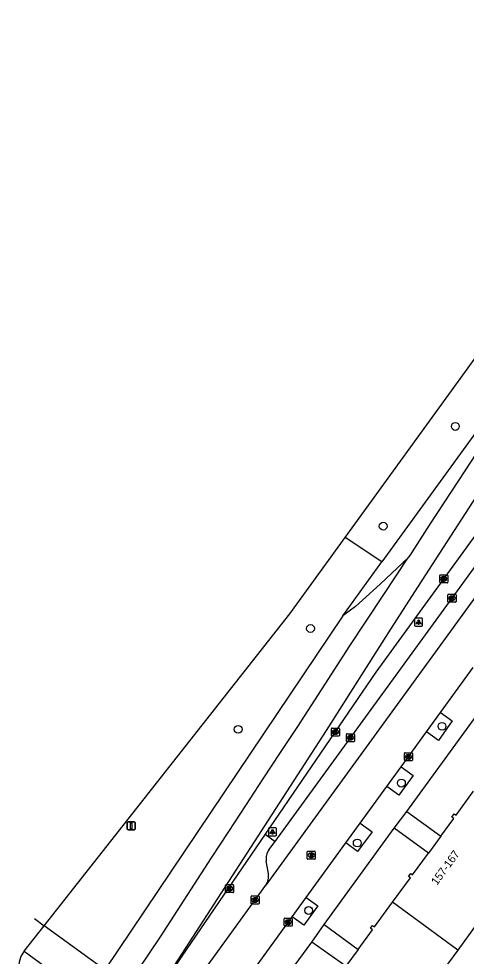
# Model space of a CAD drawing. Extents: x 160107 to 160928, y 382056 to 382918.
# Drawn here: x 160263.2 to 160319.1, y 382406.2 to 382523.3 of the extents above; entities that cross this region are included whole.
import ezdxf

# ---------------------------------------------------------------- set-up
doc = ezdxf.new("R2010")
doc.units = 0
for name, color, linetype in [('IMGEO_Berm_groen', 7, 'Continuous'), ('IMGEO_Boom', 7, 'Continuous'), ('IMGEO_Haag', 7, 'Continuous'), ('IMGEO_Kolk', 7, 'Continuous'), ('IMGEO_Lichtpunt', 7, 'Continuous'), ('IMGEO_Pand', 7, 'Continuous'), ('IMGEO_Pand_nummerreeks', 7, 'Continuous'), ('IMGEO_Parkeervlak_open', 7, 'Continuous'), ('IMGEO_Rijbaan_lokaal_gesloten', 7, 'Continuous'), ('IMGEO_Rijbaan_lokaal_open', 7, 'Continuous'), ('IMGEO_Rioolput', 7, 'Continuous'), ('IMGEO_Verkeersbordpaal', 7, 'Continuous'), ('IMGEO_Voetpad_open', 7, 'Continuous')]:
    doc.layers.add(name, color=color, linetype=linetype)

msp = doc.modelspace()

# ---------------------------------------------------------------- linework, layer by layer
at = {"layer": 'IMGEO_Berm_groen'}
msp.add_lwpolyline([(160308.58, 382455.46), (160303.99, 382458.49)], dxfattribs=at)
at = {"layer": 'IMGEO_Boom'}
for centre in [(160317.75, 382472.39), (160308.75, 382459.92), (160299.67, 382447.14), (160290.64, 382434.54), (160316.09, 382434.92), (160311.02, 382427.82), (160305.51, 382420.34), (160299.45, 382411.9)]:
    msp.add_circle(centre, 0.489, dxfattribs=at)
at = {"layer": 'IMGEO_Haag'}
msp.add_lwpolyline([(160294, 382421.44), (160295.24, 382420.53)], dxfattribs=at)
at = {"layer": 'IMGEO_Kolk'}
for p, q in [((160315.8, 382452.91), (160315.8, 382453.77)), ((160315.88, 382453.84), (160316.73, 382453.84)), ((160316.29, 382453.62), (160316.31, 382453.62)), ((160316.8, 382453.77), (160316.8, 382452.91)), ((160316.73, 382452.84), (160315.88, 382452.84)), ((160316.31, 382453.06), (160316.29, 382453.06)), ((160316.83, 382450.49), (160316.83, 382451.34)), ((160316.91, 382451.42), (160317.76, 382451.42)), ((160317.32, 382451.2), (160317.35, 382451.2)), ((160317.84, 382451.34), (160317.84, 382450.49)), ((160317.76, 382450.42), (160316.91, 382450.42)), ((160317.34, 382450.64), (160317.32, 382450.64)), ((160302.28, 382433.77), (160302.28, 382434.62)), ((160302.36, 382434.7), (160303.21, 382434.7)), ((160303.21, 382433.7), (160302.36, 382433.7)), ((160302.77, 382434.48), (160302.8, 382434.48)), ((160302.79, 382433.92), (160302.77, 382433.92)), ((160303.29, 382434.62), (160303.29, 382433.77)), ((160304.16, 382433.06), (160304.16, 382433.91)), ((160304.24, 382433.99), (160305.09, 382433.99)), ((160304.65, 382433.77), (160304.67, 382433.77)), ((160305.16, 382433.91), (160305.16, 382433.06)), ((160305.09, 382432.99), (160304.24, 382432.99)), ((160304.67, 382433.21), (160304.65, 382433.21)), ((160311.41, 382430.68), (160311.41, 382431.53)), ((160311.48, 382431.61), (160312.33, 382431.61)), ((160311.89, 382431.38), (160311.92, 382431.38)), ((160312.41, 382431.53), (160312.41, 382430.68)), ((160312.33, 382430.6), (160311.48, 382430.6)), ((160311.92, 382430.83), (160311.89, 382430.83)), ((160289.07, 382414.21), (160289.07, 382415.06)), ((160289.14, 382415.14), (160290, 382415.14)), ((160289.56, 382414.92), (160289.58, 382414.92)), ((160290.07, 382415.06), (160290.07, 382414.21)), ((160290, 382414.14), (160289.14, 382414.14)), ((160289.58, 382414.36), (160289.55, 382414.36)), ((160292.26, 382412.79), (160292.26, 382413.64)), ((160292.33, 382413.72), (160293.18, 382413.72)), ((160293.26, 382413.64), (160293.26, 382412.79)), ((160293.18, 382412.71), (160292.33, 382412.71)), ((160292.74, 382413.49), (160292.77, 382413.49)), ((160292.77, 382412.94), (160292.74, 382412.94)), ((160296.39, 382410.02), (160296.39, 382410.87)), ((160296.47, 382410.94), (160297.32, 382410.94)), ((160296.88, 382410.72), (160296.91, 382410.72)), ((160296.9, 382410.16), (160296.88, 382410.16)), ((160297.39, 382410.87), (160297.39, 382410.02)), ((160297.32, 382409.94), (160296.47, 382409.94))]:
    msp.add_line(p, q, dxfattribs=at)
for points in [[(160315.8, 382452.91), (160315.8, 382453.77)], [(160315.88, 382453.84), (160316.73, 382453.84)], [(160316.12, 382453.54), (160316.25, 382453.54), (160316.25, 382453.39), (160316.37, 382453.54), (160316.54, 382453.54), (160316.39, 382453.39), (160316.55, 382453.14), (160316.39, 382453.14), (160316.31, 382453.3), (160316.25, 382453.24), (160316.25, 382453.14), (160316.12, 382453.14), (160316.12, 382453.54)], [(160316.8, 382453.77), (160316.8, 382452.91)], [(160316.73, 382452.84), (160315.88, 382452.84)], [(160316.83, 382450.49), (160316.83, 382451.34)], [(160316.91, 382451.42), (160317.76, 382451.42)], [(160317.15, 382451.12), (160317.28, 382451.12), (160317.28, 382450.97), (160317.41, 382451.12), (160317.57, 382451.12), (160317.43, 382450.97), (160317.58, 382450.72), (160317.43, 382450.72), (160317.34, 382450.88), (160317.28, 382450.81), (160317.28, 382450.72), (160317.15, 382450.72), (160317.15, 382451.12)], [(160317.84, 382451.34), (160317.84, 382450.49)], [(160317.76, 382450.42), (160316.91, 382450.42)], [(160302.28, 382433.77), (160302.28, 382434.62)], [(160302.36, 382434.7), (160303.21, 382434.7)], [(160303.21, 382433.7), (160302.36, 382433.7)], [(160302.6, 382434.4), (160302.73, 382434.4), (160302.73, 382434.24), (160302.86, 382434.4), (160303.02, 382434.4), (160302.88, 382434.25), (160303.03, 382434), (160302.88, 382434), (160302.79, 382434.16), (160302.73, 382434.09), (160302.73, 382434), (160302.6, 382434), (160302.6, 382434.4)], [(160303.29, 382434.62), (160303.29, 382433.77)], [(160304.16, 382433.06), (160304.16, 382433.91)], [(160304.24, 382433.99), (160305.09, 382433.99)], [(160304.48, 382433.69), (160304.61, 382433.69), (160304.61, 382433.54), (160304.73, 382433.69), (160304.9, 382433.69), (160304.75, 382433.54), (160304.91, 382433.29), (160304.75, 382433.29), (160304.67, 382433.45), (160304.61, 382433.39), (160304.61, 382433.29), (160304.48, 382433.29), (160304.48, 382433.69)], [(160305.16, 382433.91), (160305.16, 382433.06)], [(160305.09, 382432.99), (160304.24, 382432.99)], [(160311.41, 382430.68), (160311.41, 382431.53)], [(160311.48, 382431.61), (160312.33, 382431.61)], [(160311.73, 382431.3), (160311.85, 382431.3), (160311.85, 382431.15), (160311.98, 382431.3), (160312.14, 382431.3), (160312, 382431.15), (160312.15, 382430.9), (160312, 382430.9), (160311.91, 382431.07), (160311.85, 382431), (160311.85, 382430.9), (160311.73, 382430.9), (160311.73, 382431.3)], [(160312.41, 382431.53), (160312.41, 382430.68)], [(160312.33, 382430.6), (160311.48, 382430.6)], [(160289.07, 382414.21), (160289.07, 382415.06)], [(160289.14, 382415.14), (160290, 382415.14)], [(160289.39, 382414.84), (160289.51, 382414.84), (160289.51, 382414.69), (160289.64, 382414.84), (160289.81, 382414.84), (160289.66, 382414.69), (160289.81, 382414.44), (160289.66, 382414.44), (160289.58, 382414.6), (160289.51, 382414.54), (160289.51, 382414.44), (160289.39, 382414.44), (160289.39, 382414.84)], [(160290.07, 382415.06), (160290.07, 382414.21)], [(160290, 382414.14), (160289.14, 382414.14)], [(160292.26, 382412.79), (160292.26, 382413.64)], [(160292.33, 382413.72), (160293.18, 382413.72)], [(160293.26, 382413.64), (160293.26, 382412.79)], [(160293.18, 382412.71), (160292.33, 382412.71)], [(160292.58, 382413.41), (160292.7, 382413.41), (160292.7, 382413.26), (160292.83, 382413.41), (160292.99, 382413.41), (160292.85, 382413.26), (160293, 382413.01), (160292.85, 382413.01), (160292.76, 382413.18), (160292.7, 382413.11), (160292.7, 382413.01), (160292.58, 382413.01), (160292.58, 382413.41)], [(160296.39, 382410.02), (160296.39, 382410.87)], [(160296.47, 382410.94), (160297.32, 382410.94)], [(160296.71, 382410.64), (160296.84, 382410.64), (160296.84, 382410.49), (160296.97, 382410.64), (160297.13, 382410.64), (160296.98, 382410.49), (160297.14, 382410.24), (160296.98, 382410.24), (160296.9, 382410.41), (160296.84, 382410.34), (160296.84, 382410.24), (160296.71, 382410.24), (160296.71, 382410.64)], [(160297.39, 382410.87), (160297.39, 382410.02)], [(160297.32, 382409.94), (160296.47, 382409.94)]]:
    msp.add_lwpolyline(points, dxfattribs=at)
for centre, start, end in [((160315.88, 382453.76), 91.552, 178.448), ((160315.88, 382453.76), 91.552, 178.448), ((160316.73, 382453.76), 1.552, 88.448), ((160316.73, 382453.76), 1.552, 88.448), ((160315.88, 382452.92), 181.552, 268.448), ((160315.88, 382452.92), 181.552, 268.448), ((160316.73, 382452.92), 271.552, 358.448), ((160316.73, 382452.92), 271.552, 358.448), ((160316.91, 382451.34), 91.552, 178.448), ((160316.91, 382451.34), 91.552, 178.448), ((160317.76, 382451.34), 1.552, 88.448), ((160317.76, 382451.34), 1.552, 88.448), ((160316.91, 382450.49), 181.552, 268.448), ((160316.91, 382450.49), 181.552, 268.448), ((160317.76, 382450.49), 271.552, 358.448), ((160317.76, 382450.49), 271.552, 358.448), ((160302.36, 382434.62), 91.552, 178.448), ((160302.36, 382434.62), 91.552, 178.448), ((160302.36, 382433.77), 181.552, 268.448), ((160302.36, 382433.77), 181.552, 268.448), ((160303.21, 382434.62), 1.552, 88.448), ((160303.21, 382434.62), 1.552, 88.448), ((160303.21, 382433.77), 271.552, 358.448), ((160303.21, 382433.77), 271.552, 358.448), ((160304.24, 382433.91), 91.552, 178.448), ((160304.24, 382433.91), 91.552, 178.448), ((160305.09, 382433.91), 1.552, 88.448), ((160305.09, 382433.91), 1.552, 88.448), ((160304.24, 382433.06), 181.552, 268.448), ((160304.24, 382433.06), 181.552, 268.448), ((160305.09, 382433.06), 271.552, 358.448), ((160305.09, 382433.06), 271.552, 358.448), ((160311.48, 382431.53), 91.552, 178.448), ((160311.48, 382431.53), 91.552, 178.448), ((160312.33, 382431.53), 1.552, 88.448), ((160312.33, 382431.53), 1.552, 88.448), ((160311.48, 382430.68), 181.552, 268.448), ((160311.48, 382430.68), 181.552, 268.448), ((160312.33, 382430.68), 271.552, 358.448), ((160312.33, 382430.68), 271.552, 358.448), ((160289.15, 382415.06), 91.552, 178.448), ((160289.15, 382415.06), 91.552, 178.448), ((160289.99, 382415.06), 1.552, 88.448), ((160289.99, 382415.06), 1.552, 88.448), ((160289.15, 382414.21), 181.552, 268.448), ((160289.15, 382414.21), 181.552, 268.448), ((160289.99, 382414.21), 271.552, 358.448), ((160289.99, 382414.21), 271.552, 358.448), ((160292.33, 382413.64), 91.552, 178.448), ((160292.33, 382413.64), 91.552, 178.448), ((160293.18, 382413.64), 1.552, 88.448), ((160293.18, 382413.64), 1.552, 88.448), ((160292.33, 382412.79), 181.552, 268.448), ((160292.33, 382412.79), 181.552, 268.448), ((160293.18, 382412.79), 271.552, 358.448), ((160293.18, 382412.79), 271.552, 358.448), ((160296.47, 382410.87), 91.552, 178.448), ((160296.47, 382410.87), 91.552, 178.448), ((160297.32, 382410.87), 1.552, 88.448), ((160297.32, 382410.87), 1.552, 88.448), ((160296.47, 382410.02), 181.552, 268.448), ((160296.47, 382410.02), 181.552, 268.448), ((160297.32, 382410.02), 271.552, 358.448), ((160297.32, 382410.02), 271.552, 358.448)]:
    msp.add_arc(centre, 0.0765, start, end, dxfattribs=at)
for centre, major_axis, ratio, start_param, end_param in [((160316.29, 382453.34), (-0.387, 0.002), 0.722429, 4.712389, 7.853982), ((160316.31, 382453.34), (-0.39, 0.002), 0.717154, 1.570796, 4.712389), ((160317.32, 382450.92), (-0.387, 0.002), 0.722429, 4.712389, 7.853982), ((160317.35, 382450.92), (-0.39, 0.002), 0.717154, 1.570796, 4.712389), ((160302.77, 382434.2), (-0.387, 0.002), 0.722429, 4.712389, 7.853982), ((160302.8, 382434.2), (-0.39, 0.002), 0.717154, 1.570796, 4.712389), ((160304.65, 382433.49), (-0.387, 0.002), 0.722429, 4.712389, 7.853982), ((160304.67, 382433.49), (-0.39, 0.002), 0.717154, 1.570796, 4.712389), ((160311.89, 382431.1), (-0.387, 0.002), 0.722429, 4.712389, 7.853982), ((160311.92, 382431.1), (-0.39, 0.002), 0.717154, 1.570796, 4.712389), ((160289.56, 382414.64), (-0.387, 0.002), 0.722429, 4.712389, 7.853982), ((160289.58, 382414.64), (-0.39, 0.002), 0.717154, 1.570796, 4.712389), ((160292.74, 382413.21), (-0.387, 0.002), 0.722429, 4.712389, 7.853982), ((160292.77, 382413.21), (-0.39, 0.002), 0.717154, 1.570796, 4.712389), ((160296.88, 382410.44), (-0.387, 0.002), 0.722429, 4.712389, 7.853982), ((160296.9, 382410.44), (-0.39, 0.002), 0.717154, 1.570796, 4.712389)]:
    msp.add_ellipse(centre, major_axis=major_axis, ratio=ratio, start_param=start_param, end_param=end_param, dxfattribs=at)
at = {"layer": 'IMGEO_Lichtpunt'}
for p, q in [((160312.67, 382448.32), (160312.67, 382447.52)), ((160312.67, 382448.32), (160312.67, 382447.52)), ((160313.58, 382448.42), (160312.77, 382448.42)), ((160313.58, 382448.42), (160312.77, 382448.42)), ((160313.67, 382447.52), (160313.67, 382448.32)), ((160313.67, 382447.52), (160313.67, 382448.32)), ((160312.77, 382447.42), (160313.58, 382447.42)), ((160312.77, 382447.42), (160313.58, 382447.42)), ((160294.43, 382422.13), (160294.43, 382421.32)), ((160294.43, 382422.13), (160294.43, 382421.32)), ((160295.33, 382422.22), (160294.52, 382422.22)), ((160295.33, 382422.22), (160294.52, 382422.22)), ((160295.42, 382421.32), (160295.42, 382422.13)), ((160295.42, 382421.32), (160295.42, 382422.13)), ((160294.52, 382421.22), (160295.33, 382421.22)), ((160294.52, 382421.22), (160295.33, 382421.22))]:
    msp.add_line(p, q, dxfattribs=at)
for points in [[(160313.05, 382447.99), (160313.09, 382447.96), (160312.9, 382447.7), (160312.86, 382447.72), (160313.05, 382447.99)], [(160313.15, 382447.94), (160313.2, 382447.94), (160313.2, 382447.62), (160313.15, 382447.62), (160313.15, 382447.94)], [(160313.26, 382447.96), (160313.3, 382447.99), (160313.48, 382447.72), (160313.45, 382447.7), (160313.26, 382447.96)], [(160294.8, 382421.79), (160294.84, 382421.76), (160294.65, 382421.5), (160294.61, 382421.53), (160294.8, 382421.79)], [(160294.9, 382421.74), (160294.95, 382421.74), (160294.95, 382421.42), (160294.9, 382421.42), (160294.9, 382421.74)], [(160295.01, 382421.76), (160295.05, 382421.79), (160295.24, 382421.53), (160295.2, 382421.5), (160295.01, 382421.76)]]:
    msp.add_lwpolyline(points, dxfattribs=at)
for centre in [(160313.17, 382448.12), (160294.93, 382421.92)]:
    msp.add_circle(centre, 0.0994, dxfattribs=at)
for centre, start, end in [((160312.77, 382448.32), 90, 180), ((160312.77, 382448.32), 90, 180), ((160313.58, 382448.32), 0, 90), ((160313.58, 382448.32), 0, 90), ((160312.77, 382447.52), 180, 270), ((160312.77, 382447.52), 180, 270), ((160313.58, 382447.52), 270, 0), ((160313.58, 382447.52), 270, 360), ((160294.52, 382422.13), 90, 180), ((160294.52, 382422.13), 90, 180), ((160295.33, 382422.13), 0, 90), ((160295.33, 382422.13), 0, 90), ((160294.52, 382421.32), 180, 270), ((160294.52, 382421.32), 180, 270), ((160295.33, 382421.32), 270, 0), ((160295.33, 382421.32), 270, 360)]:
    msp.add_arc(centre, 0.0946, start, end, dxfattribs=at)
at = {"layer": 'IMGEO_Pand'}
for points in [[(160315.93, 382421.18), (160317.56, 382423.4), (160317.3, 382423.58), (160317.6, 382423.99), (160317.85, 382423.82), (160320.04, 382426.82)], [(160315.93, 382421.18), (160314.39, 382419.07)], [(160309.9, 382412.92), (160312.14, 382415.98), (160311.91, 382416.15), (160312.2, 382416.54), (160312.42, 382416.37), (160314.39, 382419.07)], [(160305.61, 382407.02), (160307.41, 382409.48), (160307.15, 382409.68), (160307.41, 382410.04), (160307.66, 382409.86), (160309.9, 382412.92)], [(160318.05, 382406.96), (160309.9, 382412.92)], [(160322.08, 382412.47), (160318.05, 382406.96)], [(160305.61, 382407.02), (160304.09, 382404.95)], [(160318.05, 382406.96), (160314.19, 382401.68)]]:
    msp.add_lwpolyline(points, dxfattribs=at)
at = {"layer": 'IMGEO_Parkeervlak_open'}
for points in [[(160295.24, 382420.53), (160348.46, 382493.72)], [(160294.49, 382419.49), (160295.24, 382420.53)], [(160294.43, 382416.51), (160294.15, 382418.08)]]:
    msp.add_lwpolyline(points, dxfattribs=at)
for centre, radius, start, end in [((160296.14, 382418.35), 2.01, 145.2653, 187.8624), ((160292.42, 382416.22), 2.03, 325.7551, 8.2499)]:
    msp.add_arc(centre, radius, start, end, dxfattribs=at)
at = {"layer": 'IMGEO_Rijbaan_lokaal_gesloten'}
for points in [[(160303.99, 382458.49), (160334.03, 382500), (160373.64, 382555.27), (160389.21, 382576.92), (160398.47, 382590.63), (160403.64, 382598.36), (160407.47, 382604.21)], [(160279.56, 382400.19), (160301.65, 382434.38), (160309.7, 382447.04), (160313.15, 382452.43), (160316.26, 382457.27), (160323.13, 382467.9), (160332.58, 382482.04), (160349.3, 382505.09), (160381.86, 382549.7), (160400.61, 382574.39), (160417.87, 382596.45)], [(160402.25, 382570.37), (160401.77, 382569.72), (160399.99, 382567.33), (160395.72, 382561.75), (160386.92, 382550.79), (160384.02, 382546.8), (160354.99, 382506.98), (160353.79, 382505.33), (160350.15, 382500), (160307.84, 382441.68), (160294, 382421.44)], [(160333.57, 382489.91), (160331.77, 382487.41), (160308.58, 382455.46)], [(160311.75, 382455.82), (160312.1, 382456.28), (160314.51, 382460.05), (160319.07, 382466.97), (160321.81, 382471.19), (160324.75, 382475.74), (160327.67, 382480.18), (160332.15, 382487.06), (160333.57, 382489.91)], [(160266.44, 382409.99), (160297.11, 382448.98), (160303.99, 382458.49)], [(160276.74, 382402.37), (160280.93, 382408.6), (160287.33, 382418.47), (160289.49, 382421.75), (160291.61, 382425.01), (160293.76, 382428.34), (160295.94, 382431.65), (160298.07, 382434.9), (160300.21, 382438.19), (160302.35, 382441.47), (160304.52, 382444.85), (160306.72, 382448.16), (160308.82, 382451.38), (160311.75, 382455.82)], [(160311.75, 382455.82), (160311.24, 382455.38), (160308.37, 382452.67), (160305.28, 382449.88), (160303.7, 382448.74)], [(160303.7, 382448.74), (160308.58, 382455.46)], [(160303.7, 382448.74), (160274.01, 382404.48)], [(160294, 382421.44), (160283.59, 382406.21), (160279.56, 382400.19)], [(160265.21, 382410.9), (160266.44, 382409.99)], [(160263.93, 382406.8), (160266.44, 382409.99)]]:
    msp.add_lwpolyline(points, dxfattribs=at)
msp.add_arc((160266.26, 382404.89), 3.01, 140.5799, 232.4981, dxfattribs=at)
at = {"layer": 'IMGEO_Rijbaan_lokaal_open'}
for points in [[(160350.29, 382492.4), (160294.1, 382415.08)], [(160315.92, 382436.63), (160319.99, 382442.25)], [(160314.16, 382434.21), (160315.92, 382436.63)], [(160310.99, 382429.84), (160314.16, 382434.21)], [(160309.22, 382427.41), (160310.99, 382429.84)], [(160305.89, 382422.82), (160309.22, 382427.41)], [(160304.1, 382420.36), (160305.89, 382422.82)], [(160299.14, 382413.54), (160304.1, 382420.36)], [(160282.64, 382399.24), (160294.1, 382415.08)], [(160297.37, 382411.11), (160299.14, 382413.54)], [(160291.06, 382402.36), (160297.37, 382411.11)]]:
    msp.add_lwpolyline(points, dxfattribs=at)
at = {"layer": 'IMGEO_Rioolput'}
for p, q in [((160299.27, 382418.38), (160299.27, 382419.23)), ((160299.34, 382419.31), (160300.2, 382419.31)), ((160300.2, 382418.31), (160299.34, 382418.31)), ((160299.78, 382418.53), (160299.75, 382418.53)), ((160299.76, 382419.09), (160299.78, 382419.09)), ((160300.27, 382419.23), (160300.27, 382418.38))]:
    msp.add_line(p, q, dxfattribs=at)
for points in [[(160299.27, 382418.38), (160299.27, 382419.23)], [(160299.34, 382419.31), (160300.2, 382419.31)], [(160300.2, 382418.31), (160299.34, 382418.31)], [(160299.86, 382419), (160299.61, 382419.01), (160299.61, 382418.61)], [(160299.61, 382418.61), (160299.73, 382418.61), (160299.73, 382418.77), (160299.74, 382418.77)], [(160299.78, 382418.93), (160299.73, 382418.93), (160299.73, 382418.84)], [(160299.73, 382418.84), (160299.78, 382418.84)], [(160299.79, 382418.74), (160299.86, 382418.61), (160300, 382418.61), (160299.93, 382418.73)], [(160300.27, 382419.23), (160300.27, 382418.38)]]:
    msp.add_lwpolyline(points, dxfattribs=at)
for centre, radius, start, end in [((160299.35, 382419.23), 0.0765, 91.552, 178.448), ((160299.35, 382419.23), 0.0765, 91.552, 178.448), ((160299.35, 382418.38), 0.0765, 181.552, 268.448), ((160299.35, 382418.38), 0.0765, 181.552, 268.448), ((160299.74, 382418.72), 0.0533, 26.0293, 88.6989), ((160299.79, 382418.83), 0.0964, 77.0061, 93.1865), ((160299.77, 382419.03), 0.19, 274.7715, 282.9687), ((160299.8, 382418.89), 0.0378, 276.6634, 79.6772), ((160299.86, 382418.89), 0.109, 350.3612, 89.416), ((160299.86, 382418.89), 0.112, 277.5842, 350.9817), ((160299.84, 382418.68), 0.108, 29.5134, 73.7905), ((160300.19, 382419.23), 0.0765, 1.552, 88.448), ((160300.19, 382419.23), 0.0765, 1.552, 88.448), ((160300.19, 382418.38), 0.0765, 271.552, 358.448), ((160300.19, 382418.38), 0.0765, 271.552, 358.448)]:
    msp.add_arc(centre, radius, start, end, dxfattribs=at)
for centre, major_axis, ratio, start_param, end_param in [((160299.76, 382418.81), (-0.387, 0.002), 0.722429, 4.712389, 7.853982), ((160299.78, 382418.81), (-0.39, 0.002), 0.717154, 1.570796, 4.712389)]:
    msp.add_ellipse(centre, major_axis=major_axis, ratio=ratio, start_param=start_param, end_param=end_param, dxfattribs=at)
at = {"layer": 'IMGEO_Verkeersbordpaal'}
for p, q in [((160276.8, 382422.08), (160276.8, 382422.88)), ((160276.8, 382422.88), (160276.8, 382422.08)), ((160276.9, 382422.98), (160277.69, 382422.98)), ((160277.69, 382422.98), (160276.9, 382422.98)), ((160277.69, 382421.98), (160276.9, 382421.98)), ((160276.9, 382421.98), (160277.69, 382421.98)), ((160277.79, 382422.88), (160277.79, 382422.08)), ((160277.79, 382422.08), (160277.79, 382422.88))]:
    msp.add_line(p, q, dxfattribs=at)
msp.add_lwpolyline([(160277.22, 382422.85), (160277.37, 382422.85), (160277.37, 382422.1), (160277.22, 382422.1), (160277.22, 382422.85)], dxfattribs=at)
for centre, start, end in [((160276.9, 382422.88), 90, 180), ((160276.9, 382422.88), 90, 180), ((160276.9, 382422.08), 180, 270), ((160276.9, 382422.08), 180, 270), ((160277.69, 382422.88), 0, 90), ((160277.69, 382422.88), 360, 90), ((160277.69, 382422.08), 270, 0), ((160277.69, 382422.08), 270, 0)]:
    msp.add_arc(centre, 0.1, start, end, dxfattribs=at)
at = {"layer": 'IMGEO_Voetpad_open'}
for points in [[(160311.68, 382424.26), (160320.16, 382435.88)], [(160315.92, 382436.63), (160317.36, 382435.61), (160315.64, 382433.16), (160314.16, 382434.21)], [(160310.99, 382429.84), (160312.47, 382428.75), (160310.68, 382426.33), (160309.22, 382427.41)], [(160310.11, 382422.17), (160311.68, 382424.26)], [(160311.68, 382424.26), (160315.93, 382421.18)], [(160301.39, 382410.16), (160310.11, 382422.17)], [(160305.89, 382422.82), (160307.36, 382421.72), (160305.55, 382419.28), (160304.1, 382420.36)], [(160314.39, 382419.07), (160310.11, 382422.17)], [(160299.14, 382413.54), (160300.6, 382412.5), (160298.85, 382410.05), (160297.37, 382411.11)], [(160299.82, 382407.96), (160301.39, 382410.16)], [(160301.39, 382410.16), (160305.61, 382407.02)], [(160274.01, 382404.48), (160266.44, 382409.99)], [(160291.28, 382396.26), (160299.82, 382407.96)], [(160304.09, 382404.95), (160299.82, 382407.96)], [(160263.93, 382406.8), (160271.73, 382401.08)]]:
    msp.add_lwpolyline(points, dxfattribs=at)

# ---------------------------------------------------------------- texts
at = {"layer": 'IMGEO_Pand_nummerreeks'}
msp.add_text('157-167', height=1, rotation=53.8638, dxfattribs=at).set_placement((160315.46, 382414.98))

doc.saveas('drawing.dxf')
